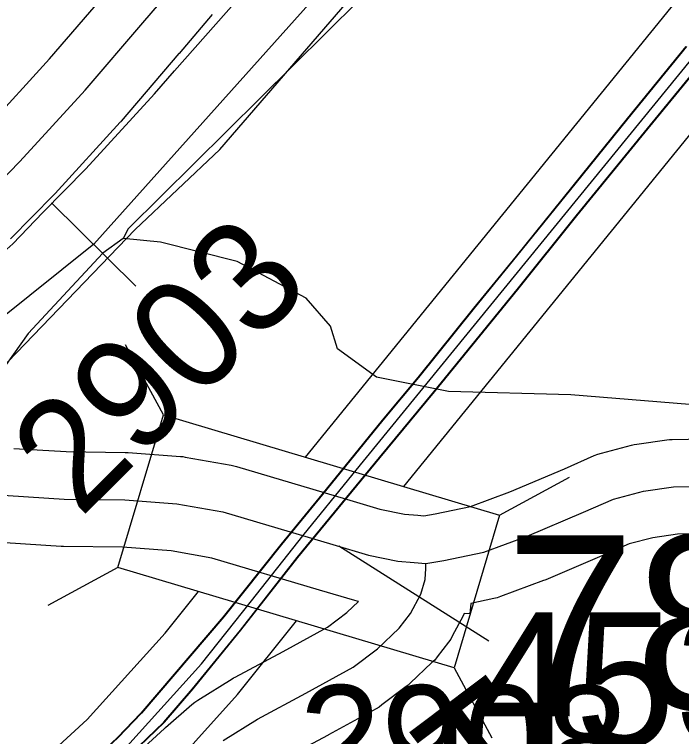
# Model space of a CAD drawing. Extents: x -132.8 to -73.3, y -60 to -26.
# Drawn here: x -114.6478 to -114.226, y -43.4764 to -43.0196 of the extents above; entities that cross this region are included whole.
import ezdxf

# ---------------------------------------------------------------- set-up
doc = ezdxf.new("R2010")
doc.units = 0
for name, color, linetype in [('tdCoDivCarto', 7, 'Continuous'), ('tdCoHydroRiver', 7, 'Continuous'), ('tdCoInt', 7, 'Continuous'), ('tdCoIntCL', 7, 'Continuous'), ('tdCoIntRte', 7, 'Continuous'), ('tdCoPrimary', 7, 'Continuous'), ('tdCoRRCL', 7, 'Continuous'), ('tdCoSecRdNmbr', 7, 'Continuous'), ('tdCoSecRdTxt', 7, 'Continuous'), ('tdCoSecRteBand', 7, 'Continuous'), ('tdCoSecRteCL', 7, 'Continuous'), ('tdCoStrucNonDivPri', 7, 'Continuous'), ('tdCoStrucPriMaintName', 7, 'Continuous'), ('tdCoStrucSecFHWANum', 7, 'Continuous'), ('tdCoSurfAsphalt', 7, 'Continuous'), ('tdCoSurfGravel', 7, 'Continuous')]:
    doc.layers.add(name, color=color, linetype=linetype)

msp = doc.modelspace()

# ---------------------------------------------------------------- linework, layer by layer
at = {"layer": 'tdCoDivCarto'}
for p, q in [((-114.24712, -43.0918), (-114.19435, -43.02719)), ((-114.223, -43.03991), (-114.25999, -43.08553)), ((-114.25999, -43.08553), (-114.28909, -43.12154)), ((-114.29225, -43.14704), (-114.24712, -43.0918)), ((-114.28909, -43.12154), (-114.33028, -43.17259)), ((-114.32949, -43.19365), (-114.29225, -43.14704)), ((-114.33028, -43.17259), (-114.35716, -43.20538)), ((-114.38226, -43.25826), (-114.32949, -43.19365)), ((-114.35716, -43.20538), (-114.39242, -43.24928)), ((-114.39242, -43.24928), (-114.41486, -43.27616)), ((-114.41654, -43.29993), (-114.38226, -43.25826)), ((-114.41486, -43.27616), (-114.45309, -43.32326)), ((-114.46857, -43.36306), (-114.41654, -43.29993)), ((-114.45309, -43.32326), (-114.47898, -43.35483)), ((-114.47898, -43.35483), (-114.51548, -43.4007)), ((-114.50458, -43.40918), (-114.46857, -43.36306)), ((-114.51548, -43.4007), (-114.56751, -43.46161)), ((-114.53491, -43.44617), (-114.50458, -43.40918)), ((-114.55291, -43.46738), (-114.53491, -43.44617)), ((-114.56751, -43.46161), (-114.58231, -43.4769)), ((-114.56894, -43.48267), (-114.55291, -43.46738))]:
    msp.add_line(p, q, dxfattribs=at)
for points in [[(-114.88559, -43.67379), (-114.85895, -43.6654), (-114.83922, -43.65801), (-114.79927, -43.64198), (-114.76352, -43.62521), (-114.73343, -43.60893), (-114.69915, -43.58896), (-114.66463, -43.56627), (-114.64342, -43.55024), (-114.61728, -43.52854), (-114.56894, -43.48267), (-114.55291, -43.46738), (-114.53491, -43.44617), (-114.50458, -43.40918), (-114.46857, -43.36306), (-114.41654, -43.29993), (-114.38226, -43.25826), (-114.32949, -43.19365), (-114.29225, -43.14704), (-114.24712, -43.0918), (-114.19435, -43.02719)], [(-114.88559, -43.67379), (-114.85895, -43.6654), (-114.83922, -43.65801), (-114.79927, -43.64198), (-114.76352, -43.62521), (-114.73343, -43.60893), (-114.69915, -43.58896), (-114.66463, -43.56627), (-114.64342, -43.55024), (-114.61728, -43.52854), (-114.56894, -43.48267), (-114.55291, -43.46738), (-114.53491, -43.44617), (-114.50458, -43.40918), (-114.46857, -43.36306), (-114.41654, -43.29993), (-114.38226, -43.25826), (-114.32949, -43.19365), (-114.29225, -43.14704), (-114.24712, -43.0918), (-114.19435, -43.02719)], [(-114.88559, -43.67379), (-114.85895, -43.6654), (-114.83922, -43.65801), (-114.79927, -43.64198), (-114.76352, -43.62521), (-114.73343, -43.60893), (-114.69915, -43.58896), (-114.66463, -43.56627), (-114.64342, -43.55024), (-114.61728, -43.52854), (-114.56894, -43.48267), (-114.55291, -43.46738), (-114.53491, -43.44617), (-114.50458, -43.40918), (-114.46857, -43.36306), (-114.41654, -43.29993), (-114.38226, -43.25826), (-114.32949, -43.19365), (-114.29225, -43.14704), (-114.24712, -43.0918), (-114.19435, -43.02719)], [(-114.223, -43.03991), (-114.25999, -43.08553), (-114.28909, -43.12154), (-114.33028, -43.17259), (-114.35716, -43.20538), (-114.39242, -43.24928), (-114.41486, -43.27616), (-114.45309, -43.32326), (-114.47898, -43.35483), (-114.51548, -43.4007), (-114.56751, -43.46161), (-114.58231, -43.4769), (-114.61091, -43.50403), (-114.62768, -43.51882), (-114.64791, -43.53559), (-114.66689, -43.55014), (-114.69945, -43.57258), (-114.72707, -43.58935), (-114.768, -43.61179), (-114.79686, -43.62585), (-114.82768, -43.63867), (-114.86122, -43.651), (-114.90438, -43.66407)], [(-114.223, -43.03991), (-114.25999, -43.08553), (-114.28909, -43.12154), (-114.33028, -43.17259), (-114.35716, -43.20538), (-114.39242, -43.24928), (-114.41486, -43.27616), (-114.45309, -43.32326), (-114.47898, -43.35483), (-114.51548, -43.4007), (-114.56751, -43.46161), (-114.58231, -43.4769), (-114.61091, -43.50403), (-114.62768, -43.51882), (-114.64791, -43.53559), (-114.66689, -43.55014), (-114.69945, -43.57258), (-114.72707, -43.58935), (-114.768, -43.61179), (-114.79686, -43.62585), (-114.82768, -43.63867), (-114.86122, -43.651), (-114.90438, -43.66407)], [(-114.223, -43.03991), (-114.25999, -43.08553), (-114.28909, -43.12154), (-114.33028, -43.17259), (-114.35716, -43.20538), (-114.39242, -43.24928), (-114.41486, -43.27616), (-114.45309, -43.32326), (-114.47898, -43.35483), (-114.51548, -43.4007), (-114.56751, -43.46161), (-114.58231, -43.4769), (-114.61091, -43.50403), (-114.62768, -43.51882), (-114.64791, -43.53559), (-114.66689, -43.55014), (-114.69945, -43.57258), (-114.72707, -43.58935), (-114.768, -43.61179), (-114.79686, -43.62585), (-114.82768, -43.63867), (-114.86122, -43.651), (-114.90438, -43.66407)]]:
    msp.add_lwpolyline(points, dxfattribs=at)
at = {"layer": 'tdCoHydroRiver'}
for points in [[(-114.1362, -42.56067), (-114.13482, -42.56859), (-114.14961, -42.59187), (-114.17625, -42.64641), (-114.19835, -42.70894), (-114.22858, -42.78074), (-114.26278, -42.82246), (-114.38803, -42.96912), (-114.57583, -43.1552), (-114.57914, -43.16143)], [(-114.57914, -43.16143), (-114.592, -43.17056), (-114.63906, -43.22142), (-114.6636, -43.2555), (-114.69169, -43.30526), (-114.80131, -43.52016), (-114.83556, -43.56346), (-114.86943, -43.59256), (-114.90304, -43.61064), (-114.98226, -43.62281), (-115.17661, -43.63204), (-115.20799, -43.62493)], [(-114.04243, -43.28083), (-114.296, -43.26016), (-114.37328, -43.25818), (-114.41881, -43.24913), (-114.44361, -43.23114), (-114.44798, -43.21684), (-114.46331, -43.1991), (-114.50691, -43.17589), (-114.55552, -43.16361), (-114.57914, -43.16143)]]:
    msp.add_lwpolyline(points, dxfattribs=at)
at = {"layer": 'tdCoInt'}
for points in [[(-114.4638, -43.29974), (-113.85293, -42.54777), (-113.38803, -41.97457), (-113.32996, -41.90213), (-113.12044, -41.64682)], [(-114.40153, -43.31827), (-113.8067, -42.58602), (-113.34147, -42.01242), (-113.28374, -41.94042), (-113.04461, -41.64904)], [(-115.64768, -43.78405), (-115.35438, -43.72912), (-114.91148, -43.6428), (-114.8661, -43.62984), (-114.82296, -43.61236), (-114.75879, -43.5812), (-114.72547, -43.56292), (-114.6827, -43.5342), (-114.65081, -43.51057), (-114.60178, -43.4657), (-114.5525, -43.41101), (-114.53151, -43.38468)], [(-115.63415, -43.84257), (-115.34301, -43.78803), (-114.89732, -43.70117), (-114.84682, -43.68674), (-114.79782, -43.66686), (-114.73124, -43.63452), (-114.69425, -43.61423), (-114.64795, -43.58314), (-114.6126, -43.55697), (-114.55953, -43.50845), (-114.50671, -43.44983), (-114.46955, -43.40314)]]:
    msp.add_lwpolyline(points, dxfattribs=at)
at = {"layer": 'tdCoIntCL'}
msp.add_lwpolyline([(-115.48838, -43.7853), (-115.34869, -43.75858), (-114.9044, -43.67198), (-114.88946, -43.66763), (-114.85646, -43.65829), (-114.82035, -43.64397), (-114.81039, -43.63961), (-114.74502, -43.60786), (-114.70986, -43.58857), (-114.66533, -43.55867), (-114.6454, -43.54373), (-114.63171, -43.53377), (-114.59622, -43.50077), (-114.58066, -43.48708), (-114.5296, -43.43042), (-114.49785, -43.39058), (-114.4654, -43.34946), (-114.43373, -43.31026), (-114.16415, -42.97967), (-113.82982, -42.5669), (-113.78562, -42.5146), (-113.36475, -41.9935)], dxfattribs=at)
at = {"layer": 'tdCoIntRte'}
for points in [[(-114.88597, -43.67379), (-114.85933, -43.6654), (-114.8396, -43.65801), (-114.79965, -43.64198), (-114.7639, -43.62521), (-114.73381, -43.60893), (-114.69953, -43.58896), (-114.66501, -43.56627), (-114.6438, -43.55024), (-114.61766, -43.52854), (-114.56932, -43.48267), (-114.55329, -43.46738), (-114.53529, -43.44617), (-114.50496, -43.40918), (-114.46895, -43.36306), (-114.41692, -43.29993), (-114.38264, -43.25826), (-114.32987, -43.19365), (-114.29263, -43.14704), (-114.2475, -43.0918), (-114.19473, -43.02719)], [(-114.88597, -43.67379), (-114.85933, -43.6654), (-114.8396, -43.65801), (-114.79965, -43.64198), (-114.7639, -43.62521), (-114.73381, -43.60893), (-114.69953, -43.58896), (-114.66501, -43.56627), (-114.6438, -43.55024), (-114.61766, -43.52854), (-114.56932, -43.48267), (-114.55329, -43.46738), (-114.53529, -43.44617), (-114.50496, -43.40918), (-114.46895, -43.36306), (-114.41692, -43.29993), (-114.38264, -43.25826), (-114.32987, -43.19365), (-114.29263, -43.14704), (-114.2475, -43.0918), (-114.19473, -43.02719)], [(-114.22338, -43.03991), (-114.26037, -43.08553), (-114.28947, -43.12154), (-114.33065, -43.17259), (-114.35753, -43.20538), (-114.3928, -43.24928), (-114.41524, -43.27616), (-114.45346, -43.32326), (-114.47936, -43.35483), (-114.51586, -43.4007), (-114.56789, -43.46161), (-114.58269, -43.4769), (-114.61129, -43.50403), (-114.62806, -43.51882), (-114.64828, -43.53559), (-114.66727, -43.55014), (-114.69982, -43.57258), (-114.72744, -43.58935), (-114.76838, -43.61179), (-114.79723, -43.62585), (-114.82806, -43.63867), (-114.8616, -43.651), (-114.90476, -43.66407)], [(-114.22338, -43.03991), (-114.26037, -43.08553), (-114.28947, -43.12154), (-114.33065, -43.17259), (-114.35753, -43.20538), (-114.3928, -43.24928), (-114.41524, -43.27616), (-114.45346, -43.32326), (-114.47936, -43.35483), (-114.51586, -43.4007), (-114.56789, -43.46161), (-114.58269, -43.4769), (-114.61129, -43.50403), (-114.62806, -43.51882), (-114.64828, -43.53559), (-114.66727, -43.55014), (-114.69982, -43.57258), (-114.72744, -43.58935), (-114.76838, -43.61179), (-114.79723, -43.62585), (-114.82806, -43.63867), (-114.8616, -43.651), (-114.90476, -43.66407)]]:
    msp.add_lwpolyline(points, dxfattribs=at)
at = {"layer": 'tdCoPrimary'}
for points in [[(-114.88559, -43.67379), (-114.85895, -43.6654), (-114.83922, -43.65801), (-114.79927, -43.64198), (-114.76352, -43.62521), (-114.73343, -43.60893), (-114.69915, -43.58896), (-114.66463, -43.56627), (-114.64342, -43.55024), (-114.61728, -43.52854), (-114.56894, -43.48267), (-114.55291, -43.46738), (-114.53491, -43.44617), (-114.50458, -43.40918), (-114.46857, -43.36306), (-114.41654, -43.29993), (-114.38226, -43.25826), (-114.32949, -43.19365), (-114.29225, -43.14704), (-114.24712, -43.0918), (-114.19435, -43.02719)], [(-114.88559, -43.67379), (-114.85895, -43.6654), (-114.83922, -43.65801), (-114.79927, -43.64198), (-114.76352, -43.62521), (-114.73343, -43.60893), (-114.69915, -43.58896), (-114.66463, -43.56627), (-114.64342, -43.55024), (-114.61728, -43.52854), (-114.56894, -43.48267), (-114.55291, -43.46738), (-114.53491, -43.44617), (-114.50458, -43.40918), (-114.46857, -43.36306), (-114.41654, -43.29993), (-114.38226, -43.25826), (-114.32949, -43.19365), (-114.29225, -43.14704), (-114.24712, -43.0918), (-114.19435, -43.02719)], [(-114.88559, -43.67379), (-114.85895, -43.6654), (-114.83922, -43.65801), (-114.79927, -43.64198), (-114.76352, -43.62521), (-114.73343, -43.60893), (-114.69915, -43.58896), (-114.66463, -43.56627), (-114.64342, -43.55024), (-114.61728, -43.52854), (-114.56894, -43.48267), (-114.55291, -43.46738), (-114.53491, -43.44617), (-114.50458, -43.40918), (-114.46857, -43.36306), (-114.41654, -43.29993), (-114.38226, -43.25826), (-114.32949, -43.19365), (-114.29225, -43.14704), (-114.24712, -43.0918), (-114.19435, -43.02719)], [(-114.223, -43.03991), (-114.25999, -43.08553), (-114.28909, -43.12154), (-114.33028, -43.17259), (-114.35716, -43.20538), (-114.39242, -43.24928), (-114.41486, -43.27616), (-114.45309, -43.32326), (-114.47898, -43.35483), (-114.51548, -43.4007), (-114.56751, -43.46161), (-114.58231, -43.4769), (-114.61091, -43.50403), (-114.62768, -43.51882), (-114.64791, -43.53559), (-114.66689, -43.55014), (-114.69945, -43.57258), (-114.72707, -43.58935), (-114.768, -43.61179), (-114.79686, -43.62585), (-114.82768, -43.63867), (-114.86122, -43.651), (-114.90438, -43.66407)], [(-114.223, -43.03991), (-114.25999, -43.08553), (-114.28909, -43.12154), (-114.33028, -43.17259), (-114.35716, -43.20538), (-114.39242, -43.24928), (-114.41486, -43.27616), (-114.45309, -43.32326), (-114.47898, -43.35483), (-114.51548, -43.4007), (-114.56751, -43.46161), (-114.58231, -43.4769), (-114.61091, -43.50403), (-114.62768, -43.51882), (-114.64791, -43.53559), (-114.66689, -43.55014), (-114.69945, -43.57258), (-114.72707, -43.58935), (-114.768, -43.61179), (-114.79686, -43.62585), (-114.82768, -43.63867), (-114.86122, -43.651), (-114.90438, -43.66407)], [(-114.223, -43.03991), (-114.25999, -43.08553), (-114.28909, -43.12154), (-114.33028, -43.17259), (-114.35716, -43.20538), (-114.39242, -43.24928), (-114.41486, -43.27616), (-114.45309, -43.32326), (-114.47898, -43.35483), (-114.51548, -43.4007), (-114.56751, -43.46161), (-114.58231, -43.4769), (-114.61091, -43.50403), (-114.62768, -43.51882), (-114.64791, -43.53559), (-114.66689, -43.55014), (-114.69945, -43.57258), (-114.72707, -43.58935), (-114.768, -43.61179), (-114.79686, -43.62585), (-114.82768, -43.63867), (-114.86122, -43.651), (-114.90438, -43.66407)]]:
    msp.add_lwpolyline(points, dxfattribs=at)
at = {"layer": 'tdCoRRCL'}
msp.add_line((-114.62444, -43.13884), (-114.57098, -43.19144), dxfattribs=at)
for points in [[(-113.49611, -41.52905), (-113.5507, -41.60254), (-113.57539, -41.63668), (-113.63402, -41.72406), (-113.65351, -41.75338), (-113.71311, -41.84422), (-113.7297, -41.86833), (-113.75838, -41.91461), (-114.00053, -42.35685), (-114.13604, -42.56651), (-114.27249, -42.77569), (-114.42891, -42.97648), (-114.5977, -43.16485), (-114.79905, -43.32635), (-115.02786, -43.44013), (-115.25791, -43.53692), (-115.48965, -43.63213)], [(-116.3365, -44.0908), (-116.25733, -44.0203), (-116.087, -43.90327), (-115.91466, -43.83048), (-115.47089, -43.63699), (-115.27157, -43.55859), (-115.18053, -43.51679), (-115.00354, -43.44727), (-114.84543, -43.37567), (-114.77004, -43.32874), (-114.65739, -43.24491), (-114.57142, -43.15566), (-114.51802, -43.10499), (-114.33416, -42.8921), (-113.6984, -41.92905)], [(-114.87082, -43.32612), (-114.83366, -43.30377), (-114.80642, -43.28689), (-114.77444, -43.2666), (-114.74423, -43.24499), (-114.72143, -43.22752), (-114.68694, -43.19835), (-114.64874, -43.16474), (-114.62993, -43.1449), (-114.60269, -43.11721), (-114.55931, -43.06984), (-114.54658, -43.05518), (-114.50083, -43.00336), (-114.46308, -42.95877), (-114.42901, -42.91802), (-114.3642, -42.84096), (-114.3308, -42.79642), (-114.32389, -42.78662), (-114.28314, -42.72271), (-114.24995, -42.67149)]]:
    msp.add_lwpolyline(points, dxfattribs=at)
at = {"layer": 'tdCoSecRteBand'}
for points in [[(-114.76955, -43.18607), (-114.7533, -43.17356), (-114.72253, -43.14684), (-114.69258, -43.11905), (-114.66608, -43.09207), (-114.62559, -43.0477), (-114.58943, -43.00544), (-114.56855, -42.98087), (-114.53729, -42.9437), (-114.53718, -42.94357), (-114.53707, -42.94345), (-114.50379, -42.90474), (-114.46229, -42.85636), (-114.42932, -42.81661), (-114.39868, -42.77624), (-114.38204, -42.75413), (-114.36344, -42.72576), (-114.34012, -42.68917)], [(-114.52269, -43.01955), (-114.52274, -43.01961), (-114.52279, -43.01967), (-114.54375, -43.04433), (-114.54378, -43.04437), (-114.54381, -43.04441), (-114.58031, -43.08707), (-114.58062, -43.08744), (-114.58094, -43.08779), (-114.62213, -43.13292), (-114.6225, -43.13333), (-114.62289, -43.13372), (-114.65026, -43.16159)], [(-114.64811, -43.2941), (-114.6152, -43.29616), (-114.57772, -43.29664), (-114.5768, -43.29665), (-114.57588, -43.29672), (-114.54283, -43.29919), (-114.54131, -43.2993), (-114.53981, -43.29957), (-114.51071, -43.30474), (-114.50903, -43.30504), (-114.5074, -43.30553), (-114.43787, -43.32624), (-114.41676, -43.3325), (-114.40111, -43.33563), (-114.39271, -43.33643), (-114.389, -43.33668), (-114.38178, -43.33558), (-114.35936, -43.33079), (-114.33467, -43.32167), (-114.30001, -43.30699), (-114.28123, -43.2987), (-114.27901, -43.29772), (-114.27665, -43.29711), (-114.25767, -43.29217), (-114.25603, -43.29175), (-114.25437, -43.29151), (-114.23538, -43.2888), (-114.23363, -43.28855), (-114.23187, -43.28851), (-114.20179, -43.28777)], [(-114.20124, -43.34777), (-114.22864, -43.34845), (-114.24421, -43.35067), (-114.25922, -43.35457), (-114.27598, -43.36197), (-114.27619, -43.36206), (-114.2764, -43.36215), (-114.31191, -43.37719), (-114.31256, -43.37747), (-114.31322, -43.37771), (-114.34059, -43.38782), (-114.34261, -43.38857), (-114.34472, -43.38902), (-114.35935, -43.39214), (-114.35979, -43.39876), (-114.36337, -43.39852), (-114.3644, -43.40045), (-114.37081, -43.41254), (-114.37196, -43.41471), (-114.37346, -43.41668), (-114.38061, -43.42605), (-114.38208, -43.42797), (-114.38384, -43.42963), (-114.39765, -43.4427), (-114.39884, -43.44383), (-114.40015, -43.44482), (-114.41544, -43.45641), (-114.41719, -43.45774), (-114.41912, -43.4588), (-114.4492, -43.47532), (-114.44938, -43.47542), (-114.44955, -43.47551), (-114.47921, -43.4913)], [(-114.58307, -43.49894), (-114.55298, -43.47132), (-114.55267, -43.47103), (-114.55236, -43.47076), (-114.53559, -43.45621), (-114.53381, -43.45467), (-114.53183, -43.45343), (-114.51012, -43.43987), (-114.50924, -43.43931), (-114.50832, -43.43882), (-114.47791, -43.42264), (-114.44993, -43.40727), (-114.4377, -43.398), (-114.43029, -43.39099), (-114.4312, -43.3908), (-114.43251, -43.39041), (-114.45496, -43.38376), (-114.45497, -43.38375), (-114.45499, -43.38375), (-114.5229, -43.36352), (-114.54882, -43.35891), (-114.57942, -43.35662), (-114.61672, -43.35614), (-114.61746, -43.35613), (-114.61821, -43.35608), (-114.65372, -43.35386)]]:
    msp.add_lwpolyline(points, dxfattribs=at)
at = {"layer": 'tdCoSecRteCL'}
for points in [[(-114.8007, -43.24694), (-114.78461, -43.23526), (-114.76537, -43.22071), (-114.7343, -43.19679), (-114.70249, -43.16917), (-114.67166, -43.14056), (-114.64429, -43.1127), (-114.6031, -43.06757), (-114.56661, -43.0249), (-114.54564, -43.00024), (-114.51433, -42.96301), (-114.48103, -42.92429), (-114.43936, -42.87571), (-114.40582, -42.83526), (-114.37475, -42.79433), (-114.35748, -42.77139), (-114.33825, -42.74205), (-114.31482, -42.7053), (-114.29904, -42.68114), (-114.25736, -42.61677), (-114.23295, -42.58003), (-114.22906, -42.57397)], [(-114.77611, -43.28303), (-114.77194, -43.28669), (-114.75641, -43.29655), (-114.73619, -43.30543), (-114.69106, -43.31653), (-114.65185, -43.32392), (-114.61633, -43.32614), (-114.57811, -43.32664), (-114.54507, -43.3291), (-114.51597, -43.33428), (-114.44642, -43.355), (-114.42398, -43.36165), (-114.40549, -43.36535), (-114.39513, -43.36634), (-114.38773, -43.36683)], [(-114.38773, -43.36683), (-114.37639, -43.36511), (-114.35099, -43.35968), (-114.32361, -43.34957), (-114.2881, -43.33453), (-114.26911, -43.32614), (-114.25012, -43.32121), (-114.23114, -43.3185), (-114.20105, -43.31776)], [(-114.51593, -43.47887), (-114.49422, -43.46531), (-114.46364, -43.44903), (-114.43356, -43.43251), (-114.41827, -43.42092), (-114.40446, -43.40785), (-114.39731, -43.39847), (-114.3909, -43.38639), (-114.38818, -43.37702), (-114.38769, -43.37012), (-114.38773, -43.36683)]]:
    msp.add_lwpolyline(points, dxfattribs=at)
at = {"layer": 'tdCoStrucNonDivPri'}
for p, q in [((-114.5536, -43.27298), (-114.57757, -43.22865)), ((-114.58236, -43.36953), (-114.5536, -43.27298)), ((-114.5536, -43.27298), (-114.34112, -43.33628)), ((-114.34112, -43.33628), (-114.29678, -43.31229)), ((-114.34112, -43.33628), (-114.36988, -43.43283)), ((-114.58236, -43.36953), (-114.62668, -43.39353)), ((-114.36988, -43.43283), (-114.58236, -43.36953)), ((-114.58236, -43.36953), (-114.58236, -43.36953)), ((-114.36988, -43.43283), (-114.34589, -43.47717))]:
    msp.add_line(p, q, dxfattribs=at)
at = {"layer": 'tdCoStrucSecFHWANum'}
msp.add_line((-114.34793, -43.41599), (-114.44276, -43.35589), dxfattribs=at)
at = {"layer": 'tdCoSurfAsphalt'}
msp.add_lwpolyline([(-114.8761, -43.29568), (-114.83689, -43.27151), (-114.80976, -43.25351), (-114.8007, -43.24694), (-114.78461, -43.23526), (-114.76537, -43.22071), (-114.7343, -43.19679), (-114.70249, -43.16917), (-114.67166, -43.14056), (-114.64429, -43.1127), (-114.6031, -43.06757), (-114.56661, -43.0249), (-114.54564, -43.00024), (-114.51433, -42.96301), (-114.48103, -42.92429), (-114.43936, -42.87571), (-114.40582, -42.83526), (-114.37475, -42.79433), (-114.35748, -42.77139), (-114.33825, -42.74205), (-114.31482, -42.7053)], dxfattribs=at)
at = {"layer": 'tdCoSurfGravel'}
for points in [[(-114.77611, -43.28303), (-114.77194, -43.28669), (-114.75641, -43.29655), (-114.73619, -43.30543), (-114.69106, -43.31653), (-114.65185, -43.32392), (-114.61633, -43.32614), (-114.57811, -43.32664), (-114.54507, -43.3291), (-114.51597, -43.33428), (-114.44642, -43.355), (-114.42398, -43.36165), (-114.40549, -43.36535), (-114.39513, -43.36634), (-114.38773, -43.36683), (-114.37639, -43.36511), (-114.35099, -43.35968), (-114.32361, -43.34957), (-114.2881, -43.33453), (-114.26911, -43.32614), (-114.25012, -43.32121), (-114.23114, -43.3185), (-114.20105, -43.31776)], [(-114.51593, -43.47887), (-114.49422, -43.46531), (-114.46364, -43.44903), (-114.43356, -43.43251), (-114.41827, -43.42092), (-114.40446, -43.40785), (-114.39731, -43.39847), (-114.3909, -43.38639), (-114.38818, -43.37702), (-114.38769, -43.37012), (-114.38773, -43.36683)]]:
    msp.add_lwpolyline(points, dxfattribs=at)

# ---------------------------------------------------------------- texts
at = {"layer": 'tdCoSecRdNmbr'}
for s, rotation, p in [('2903', 44.9137, (-114.60615, -43.33874)), ('2908', 359.9139, (-114.46811, -43.51389))]:
    msp.add_text(s, height=0.07, rotation=rotation, dxfattribs=at).set_placement(p)
at = {"layer": 'tdCoSecRdTxt'}
msp.add_text('250TH ST', height=0.08, rotation=37.0079, dxfattribs=at).set_placement((-114.68909, -43.79314))
at = {"layer": 'tdCoStrucPriMaintName'}
msp.add_text('78152O080', height=0.11, dxfattribs=at).set_placement((-114.3373, -43.45903))
msp.add_text('78152O080', height=0.11, dxfattribs=at).set_placement((-114.3373, -43.45903))
msp.add_text('78152O080', height=0.11, dxfattribs=at).set_placement((-114.3373, -43.45903))
at = {"layer": 'tdCoStrucSecFHWANum'}
msp.add_text('45310', height=0.085, dxfattribs=at).set_placement((-114.35662, -43.48284))

doc.saveas('drawing.dxf')
